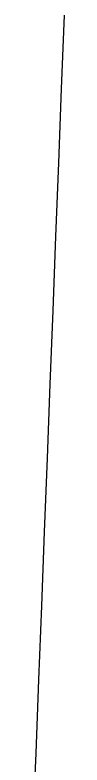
# Model space of a CAD drawing. Extents: x 979729 to 993523, y 1834148 to 1845433.
# Drawn here: x 990901 to 990922, y 1839665 to 1840172 of the extents above; entities that cross this region are included whole.
import ezdxf

# ---------------------------------------------------------------- set-up
doc = ezdxf.new("R2010")
doc.units = 0
doc.layers.add('S_EXIST_ROW', color=7, linetype='Continuous')

msp = doc.modelspace()

# ---------------------------------------------------------------- linework, layer by layer
at = {"layer": 'S_EXIST_ROW'}
for p, q in [((990922.47, 1840171.72), (990920.54, 1840121.79)), ((990920.54, 1840121.79), (990918.61, 1840071.85)), ((990918.61, 1840071.85), (990916.68, 1840021.92)), ((990916.68, 1840021.92), (990914.75, 1839971.99)), ((990914.75, 1839971.99), (990912.82, 1839922.05)), ((990912.82, 1839922.05), (990910.89, 1839872.12)), ((990910.89, 1839872.12), (990908.96, 1839822.18)), ((990908.96, 1839822.18), (990907.03, 1839772.25)), ((990907.03, 1839772.25), (990905.1, 1839722.32)), ((990905.1, 1839722.32), (990903.18, 1839672.71)), ((990903.18, 1839672.71), (990901.26, 1839623.11))]:
    msp.add_line(p, q, dxfattribs=at)

doc.saveas('drawing.dxf')
